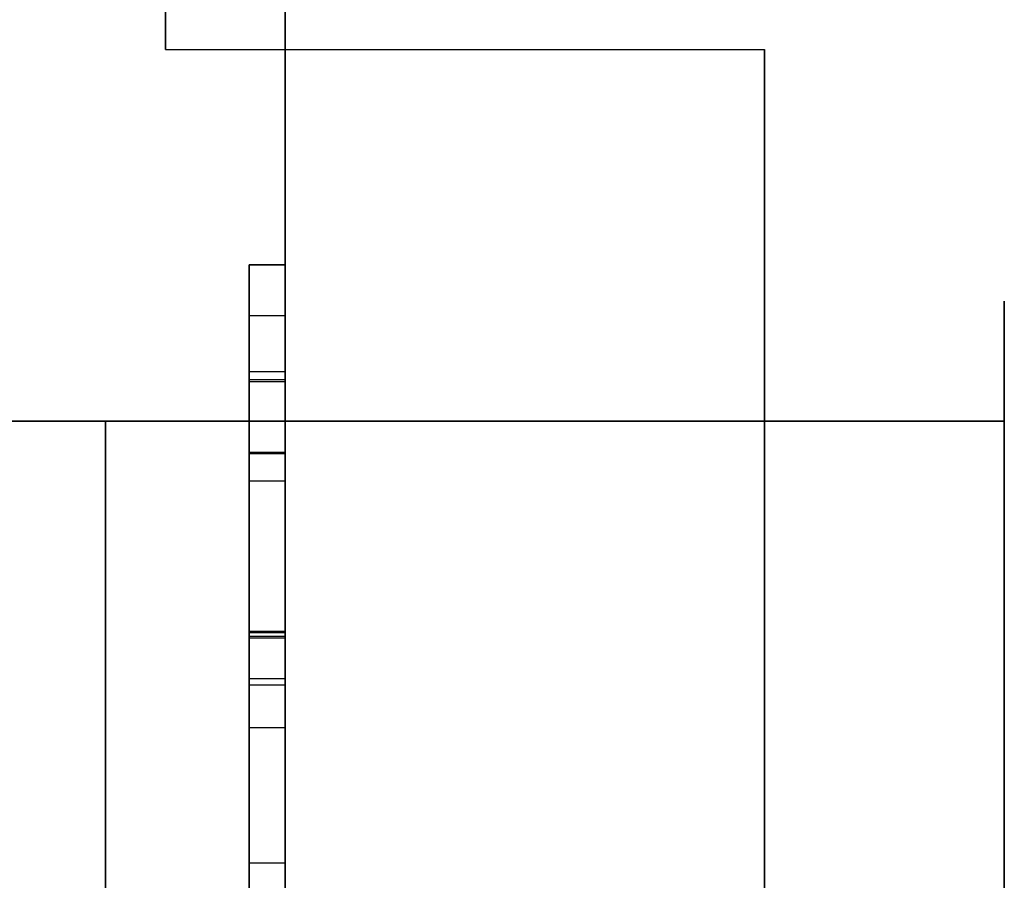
# Model space of a CAD drawing. Header units: millimetres. Extents: x 0 to 1524, y 0 to 1016.
# Tile 308 of 352: x 1394.144 to 1394.965, y 399.563 to 400.282. Entities that reach past the tile are written whole.
import ezdxf

# ---------------------------------------------------------------- set-up
doc = ezdxf.new("R2010")
doc.units = ezdxf.units.MM
doc.header["$LTSCALE"] = 83.82
doc.layers.get('0').update_dxf_attribs({"linetype": 'CONTINUOUS'})

msp = doc.modelspace()

# ---------------------------------------------------------------- linework, layer by layer
at = {"color": 6, "linetype": 'CONTINUOUS'}
for p, q in [((1394.26537, 400.25665), (1394.26537, 401.90665)), ((1394.26537, 401.90665), (1394.26537, 400.25665)), ((1394.26537, 400.25665), (1394.26537, 401.90665)), ((1394.26537, 401.90665), (1394.26537, 400.25665)), ((1394.26537, 400.25665), (1394.26537, 401.90665)), ((1394.26537, 401.90665), (1394.26537, 400.25665)), ((1394.26537, 400.25665), (1394.26537, 401.90665)), ((1394.26537, 401.90665), (1394.26537, 400.25665)), ((1394.26537, 401.60665), (1394.26537, 400.25665)), ((1394.26537, 400.25665), (1394.26537, 401.60665)), ((1394.26537, 401.60665), (1394.26537, 400.25665)), ((1394.26537, 400.25665), (1394.26537, 401.60665)), ((1394.26537, 401.60665), (1394.26537, 400.25665)), ((1394.26537, 400.25665), (1394.26537, 401.60665)), ((1394.26537, 401.60665), (1394.26537, 400.25665)), ((1394.26537, 400.25665), (1394.26537, 401.60665)), ((1394.36537, 400.25665), (1394.36537, 400.30665)), ((1394.36537, 400.30665), (1394.36537, 400.25665)), ((1394.36537, 400.25665), (1394.36537, 400.30665)), ((1394.36537, 400.30665), (1394.36537, 400.25665)), ((1394.36537, 400.25665), (1394.36537, 400.30665)), ((1394.36537, 400.30665), (1394.36537, 400.25665)), ((1394.36537, 400.25665), (1394.36537, 400.30665)), ((1394.36537, 400.30665), (1394.36537, 400.25665)), ((1394.26537, 400.25665), (1394.36537, 400.25665)), ((1394.26537, 400.25665), (1394.76537, 400.25665)), ((1394.26537, 400.25665), (1394.76537, 400.25665)), ((1394.26537, 400.25665), (1394.36537, 400.25665)), ((1394.26537, 400.25665), (1394.36537, 400.25665)), ((1394.26537, 400.25665), (1394.76537, 400.25665)), ((1394.26537, 400.25665), (1394.76537, 400.25665)), ((1394.26537, 400.25665), (1394.36537, 400.25665)), ((1394.26537, 400.25665), (1394.36537, 400.25665)), ((1394.26537, 400.25665), (1394.76537, 400.25665)), ((1394.26537, 400.25665), (1394.76537, 400.25665)), ((1394.26537, 400.25665), (1394.36537, 400.25665)), ((1394.26537, 400.25665), (1394.36537, 400.25665)), ((1394.26537, 400.25665), (1394.76537, 400.25665)), ((1394.26537, 400.25665), (1394.76537, 400.25665)), ((1394.26537, 400.25665), (1394.36537, 400.25665)), ((1394.36537, 400.25665), (1394.76537, 400.25665)), ((1394.36537, 400.25665), (1394.36537, 393.75665)), ((1394.36537, 393.75665), (1394.36537, 400.25665)), ((1394.36537, 400.25665), (1394.76537, 400.25665)), ((1394.36537, 400.25665), (1394.76537, 400.25665)), ((1394.36537, 400.25665), (1394.36537, 393.75665)), ((1394.36537, 393.75665), (1394.36537, 400.25665)), ((1394.36537, 400.25665), (1394.76537, 400.25665)), ((1394.36537, 400.25665), (1394.76537, 400.25665)), ((1394.36537, 400.25665), (1394.36537, 393.75665)), ((1394.36537, 393.75665), (1394.36537, 400.25665)), ((1394.36537, 400.25665), (1394.76537, 400.25665)), ((1394.36537, 400.25665), (1394.76537, 400.25665)), ((1394.36537, 400.25665), (1394.36537, 393.75665)), ((1394.36537, 393.75665), (1394.36537, 400.25665)), ((1394.36537, 400.25665), (1394.76537, 400.25665)), ((1394.76537, 400.25665), (1394.76537, 399.94665)), ((1394.76537, 399.94665), (1394.76537, 400.25665)), ((1394.76537, 400.25665), (1394.76537, 399.94665)), ((1394.76537, 399.94665), (1394.76537, 400.25665)), ((1394.76537, 400.25665), (1394.76537, 399.94665)), ((1394.76537, 399.94665), (1394.76537, 400.25665)), ((1394.76537, 400.25665), (1394.76537, 399.94665)), ((1394.76537, 399.94665), (1394.76537, 400.25665)), ((1394.76537, 400.25665), (1394.76537, 399.94665)), ((1394.76537, 399.94665), (1394.76537, 400.25665)), ((1394.76537, 400.25665), (1394.76537, 399.94665)), ((1394.76537, 399.94665), (1394.76537, 400.25665)), ((1394.76537, 400.25665), (1394.76537, 399.94665)), ((1394.76537, 399.94665), (1394.76537, 400.25665)), ((1394.76537, 400.25665), (1394.76537, 399.94665)), ((1394.76537, 399.94665), (1394.76537, 400.25665)), ((1394.33537, 400.07702), (1394.33537, 400.03466)), ((1394.36537, 400.07702), (1394.33537, 400.07702)), ((1394.33537, 399.97934), (1394.33537, 400.07702)), ((1394.33537, 400.07702), (1394.33537, 399.98119)), ((1394.33537, 400.07702), (1394.33537, 400.03466)), ((1394.36537, 400.07702), (1394.33537, 400.07702)), ((1394.33537, 399.97934), (1394.33537, 400.07702)), ((1394.33537, 400.07702), (1394.33537, 399.98119)), ((1394.33537, 400.07702), (1394.33537, 400.03466)), ((1394.36537, 400.07702), (1394.33537, 400.07702)), ((1394.33537, 399.97934), (1394.33537, 400.07702)), ((1394.33537, 400.07702), (1394.33537, 399.98119)), ((1394.33537, 400.07702), (1394.33537, 400.03466)), ((1394.36537, 400.07702), (1394.33537, 400.07702)), ((1394.33537, 399.97934), (1394.33537, 400.07702)), ((1394.33537, 400.07702), (1394.33537, 399.98119)), ((1394.36537, 400.03466), (1394.36537, 400.07702)), ((1394.36537, 399.98119), (1394.36537, 400.07702)), ((1394.36537, 400.07702), (1394.36537, 399.97934)), ((1394.36537, 400.03466), (1394.36537, 400.07702)), ((1394.36537, 399.98119), (1394.36537, 400.07702)), ((1394.36537, 400.07702), (1394.36537, 399.97934)), ((1394.36537, 400.03466), (1394.36537, 400.07702)), ((1394.36537, 399.98119), (1394.36537, 400.07702)), ((1394.36537, 400.07702), (1394.36537, 399.97934)), ((1394.36537, 400.03466), (1394.36537, 400.07702)), ((1394.36537, 399.98119), (1394.36537, 400.07702)), ((1394.36537, 400.07702), (1394.36537, 399.97934)), ((1394.36537, 400.03466), (1394.33537, 400.03466)), ((1394.33537, 400.03466), (1394.33537, 399.28652)), ((1394.36537, 400.03466), (1394.33537, 400.03466)), ((1394.33537, 400.03466), (1394.33537, 399.28652)), ((1394.36537, 400.03466), (1394.33537, 400.03466)), ((1394.33537, 400.03466), (1394.33537, 399.28652)), ((1394.36537, 400.03466), (1394.33537, 400.03466)), ((1394.33537, 400.03466), (1394.33537, 399.28652)), ((1394.36537, 399.28652), (1394.36537, 400.03466)), ((1394.36537, 399.28652), (1394.36537, 400.03466)), ((1394.36537, 399.28652), (1394.36537, 400.03466)), ((1394.36537, 399.28652), (1394.36537, 400.03466)), ((1394.33537, 399.98814), (1394.33537, 399.91939)), ((1394.33537, 399.98814), (1394.33537, 399.91939)), ((1394.33537, 399.98814), (1394.33537, 399.91939)), ((1394.33537, 399.98814), (1394.33537, 399.91939)), ((1394.36537, 399.91939), (1394.36537, 399.98814)), ((1394.36537, 399.91939), (1394.36537, 399.98814)), ((1394.36537, 399.91939), (1394.36537, 399.98814)), ((1394.36537, 399.91939), (1394.36537, 399.98814)), ((1394.36537, 399.98119), (1394.33537, 399.98119)), ((1394.33537, 399.98119), (1394.33537, 399.77124)), ((1394.36537, 399.98119), (1394.33537, 399.98119)), ((1394.33537, 399.98119), (1394.33537, 399.77124)), ((1394.36537, 399.98119), (1394.33537, 399.98119)), ((1394.33537, 399.98119), (1394.33537, 399.77124)), ((1394.36537, 399.98119), (1394.33537, 399.98119)), ((1394.33537, 399.98119), (1394.33537, 399.77124)), ((1394.36537, 399.97934), (1394.33537, 399.97934)), ((1394.33537, 399.76568), (1394.33537, 399.97934)), ((1394.36537, 399.97934), (1394.33537, 399.97934)), ((1394.33537, 399.76568), (1394.33537, 399.97934)), ((1394.36537, 399.97934), (1394.33537, 399.97934)), ((1394.33537, 399.76568), (1394.33537, 399.97934)), ((1394.36537, 399.97934), (1394.33537, 399.97934)), ((1394.33537, 399.76568), (1394.33537, 399.97934)), ((1394.36537, 399.77124), (1394.36537, 399.98119)), ((1394.36537, 399.77124), (1394.36537, 399.98119)), ((1394.36537, 399.77124), (1394.36537, 399.98119)), ((1394.36537, 399.77124), (1394.36537, 399.98119)), ((1394.36537, 399.97934), (1394.36537, 399.76568)), ((1394.36537, 399.97934), (1394.36537, 399.76568)), ((1394.36537, 399.97934), (1394.36537, 399.76568)), ((1394.36537, 399.97934), (1394.36537, 399.76568)), ((1394.76537, 399.94665), (1392.92145, 399.94665)), ((1392.92145, 399.94665), (1394.76537, 399.94665)), ((1394.76537, 399.94665), (1392.92145, 399.94665)), ((1392.92145, 399.94665), (1394.76537, 399.94665)), ((1394.76537, 399.94665), (1392.92145, 399.94665)), ((1392.92145, 399.94665), (1394.76537, 399.94665)), ((1394.76537, 399.94665), (1392.92145, 399.94665)), ((1392.92145, 399.94665), (1394.76537, 399.94665)), ((1392.96537, 399.94665), (1394.76537, 399.94665)), ((1394.76537, 399.94665), (1392.96537, 399.94665)), ((1392.96537, 399.94665), (1394.76537, 399.94665)), ((1394.76537, 399.94665), (1392.96537, 399.94665)), ((1392.96537, 399.94665), (1394.76537, 399.94665)), ((1394.76537, 399.94665), (1392.96537, 399.94665)), ((1392.96537, 399.94665), (1394.76537, 399.94665)), ((1394.76537, 399.94665), (1392.96537, 399.94665)), ((1394.76537, 399.14665), (1394.76537, 399.94665)), ((1394.76537, 399.94665), (1394.76537, 399.14665)), ((1394.76537, 399.94665), (1394.76537, 399.14665)), ((1394.76537, 399.94665), (1394.76537, 399.14665)), ((1394.76537, 399.14665), (1394.76537, 399.94665)), ((1394.76537, 399.94665), (1394.76537, 399.14665)), ((1394.76537, 399.94665), (1394.76537, 399.14665)), ((1394.76537, 399.94665), (1394.76537, 399.14665)), ((1394.76537, 399.14665), (1394.76537, 399.94665)), ((1394.76537, 399.94665), (1394.76537, 399.14665)), ((1394.76537, 399.94665), (1394.76537, 399.14665)), ((1394.76537, 399.94665), (1394.76537, 399.14665)), ((1394.76537, 399.14665), (1394.76537, 399.94665)), ((1394.76537, 399.94665), (1394.76537, 399.14665)), ((1394.76537, 399.94665), (1394.76537, 399.14665)), ((1394.76537, 399.94665), (1394.76537, 399.14665)), ((1394.96537, 399.94665), (1394.96537, 399.14665)), ((1394.96537, 399.14665), (1394.96537, 399.94665)), ((1394.96537, 399.94665), (1394.96537, 399.14665)), ((1394.96537, 399.14665), (1394.96537, 399.94665)), ((1394.96537, 399.94665), (1394.96537, 399.14665)), ((1394.96537, 399.14665), (1394.96537, 399.94665)), ((1394.96537, 399.94665), (1394.96537, 399.14665)), ((1394.96537, 399.14665), (1394.96537, 399.94665)), ((1394.33537, 399.77031), (1394.33537, 399.92054)), ((1394.33537, 399.77031), (1394.33537, 399.92054)), ((1394.33537, 399.77031), (1394.33537, 399.92054)), ((1394.33537, 399.77031), (1394.33537, 399.92054)), ((1394.33537, 399.91939), (1394.33537, 399.76684)), ((1394.36537, 399.91939), (1394.33537, 399.91939)), ((1394.33537, 399.91939), (1394.33537, 399.76684)), ((1394.36537, 399.91939), (1394.33537, 399.91939)), ((1394.33537, 399.91939), (1394.33537, 399.76684)), ((1394.36537, 399.91939), (1394.33537, 399.91939)), ((1394.33537, 399.91939), (1394.33537, 399.76684)), ((1394.36537, 399.91939), (1394.33537, 399.91939)), ((1394.36537, 399.92054), (1394.36537, 399.77031)), ((1394.36537, 399.92054), (1394.36537, 399.77031)), ((1394.36537, 399.92054), (1394.36537, 399.77031)), ((1394.36537, 399.92054), (1394.36537, 399.77031)), ((1394.36537, 399.76684), (1394.36537, 399.91939)), ((1394.36537, 399.76684), (1394.36537, 399.91939)), ((1394.36537, 399.76684), (1394.36537, 399.91939)), ((1394.36537, 399.76684), (1394.36537, 399.91939)), ((1394.33537, 399.26221), (1394.33537, 399.8967)), ((1394.33537, 399.26221), (1394.33537, 399.8967)), ((1394.36537, 399.8967), (1394.33537, 399.8967)), ((1394.33537, 399.26221), (1394.33537, 399.8967)), ((1394.33537, 399.26221), (1394.33537, 399.8967)), ((1394.36537, 399.8967), (1394.33537, 399.8967)), ((1394.33537, 399.26221), (1394.33537, 399.8967)), ((1394.33537, 399.26221), (1394.33537, 399.8967)), ((1394.36537, 399.8967), (1394.33537, 399.8967)), ((1394.33537, 399.26221), (1394.33537, 399.8967)), ((1394.33537, 399.26221), (1394.33537, 399.8967)), ((1394.36537, 399.8967), (1394.33537, 399.8967)), ((1394.36537, 399.26221), (1394.36537, 399.8967)), ((1394.36537, 399.8967), (1394.36537, 399.26221)), ((1394.36537, 399.26221), (1394.36537, 399.8967)), ((1394.36537, 399.8967), (1394.36537, 399.26221)), ((1394.36537, 399.26221), (1394.36537, 399.8967)), ((1394.36537, 399.8967), (1394.36537, 399.26221)), ((1394.36537, 399.26221), (1394.36537, 399.8967)), ((1394.36537, 399.8967), (1394.36537, 399.26221)), ((1394.33537, 399.73189), (1394.33537, 399.77124)), ((1394.36537, 399.77124), (1394.33537, 399.77124)), ((1394.33537, 399.73189), (1394.33537, 399.77124)), ((1394.36537, 399.77124), (1394.33537, 399.77124)), ((1394.33537, 399.73189), (1394.33537, 399.77124)), ((1394.36537, 399.77124), (1394.33537, 399.77124)), ((1394.33537, 399.73189), (1394.33537, 399.77124)), ((1394.36537, 399.77124), (1394.33537, 399.77124)), ((1394.33537, 399.77031), (1394.36537, 399.77031)), ((1394.33537, 399.77031), (1394.33537, 399.72656)), ((1394.33537, 399.77031), (1394.36537, 399.77031)), ((1394.33537, 399.77031), (1394.33537, 399.72656)), ((1394.33537, 399.77031), (1394.36537, 399.77031)), ((1394.33537, 399.77031), (1394.33537, 399.72656)), ((1394.33537, 399.77031), (1394.36537, 399.77031)), ((1394.33537, 399.77031), (1394.33537, 399.72656)), ((1394.33537, 399.76684), (1394.33537, 399.57772)), ((1394.36537, 399.76684), (1394.33537, 399.76684)), ((1394.33537, 399.76684), (1394.33537, 399.57772)), ((1394.36537, 399.76684), (1394.33537, 399.76684)), ((1394.33537, 399.76684), (1394.33537, 399.57772)), ((1394.36537, 399.76684), (1394.33537, 399.76684)), ((1394.33537, 399.76684), (1394.33537, 399.57772)), ((1394.36537, 399.76684), (1394.33537, 399.76684)), ((1394.36537, 399.76568), (1394.33537, 399.76568)), ((1394.33537, 399.53952), (1394.33537, 399.76568)), ((1394.36537, 399.76568), (1394.33537, 399.76568)), ((1394.33537, 399.53952), (1394.33537, 399.76568)), ((1394.36537, 399.76568), (1394.33537, 399.76568)), ((1394.33537, 399.53952), (1394.33537, 399.76568)), ((1394.36537, 399.76568), (1394.33537, 399.76568)), ((1394.33537, 399.53952), (1394.33537, 399.76568)), ((1394.36537, 399.73189), (1394.36537, 399.77124)), ((1394.36537, 399.73189), (1394.36537, 399.77124)), ((1394.36537, 399.73189), (1394.36537, 399.77124)), ((1394.36537, 399.73189), (1394.36537, 399.77124)), ((1394.36537, 399.77031), (1394.36537, 399.72656)), ((1394.36537, 399.77031), (1394.36537, 399.72656)), ((1394.36537, 399.77031), (1394.36537, 399.72656)), ((1394.36537, 399.77031), (1394.36537, 399.72656)), ((1394.36537, 399.57772), (1394.36537, 399.76684)), ((1394.36537, 399.57772), (1394.36537, 399.76684)), ((1394.36537, 399.57772), (1394.36537, 399.76684)), ((1394.36537, 399.57772), (1394.36537, 399.76684)), ((1394.36537, 399.76568), (1394.36537, 399.53952)), ((1394.36537, 399.76568), (1394.36537, 399.53952)), ((1394.36537, 399.76568), (1394.36537, 399.53952)), ((1394.36537, 399.76568), (1394.36537, 399.53952)), ((1394.33537, 399.73189), (1394.33537, 399.69068)), ((1394.33537, 399.73189), (1394.36537, 399.73189)), ((1394.33537, 399.73189), (1394.33537, 399.69068)), ((1394.33537, 399.73189), (1394.36537, 399.73189)), ((1394.33537, 399.73189), (1394.33537, 399.69068)), ((1394.33537, 399.73189), (1394.36537, 399.73189)), ((1394.33537, 399.73189), (1394.33537, 399.69068)), ((1394.33537, 399.73189), (1394.36537, 399.73189)), ((1394.36537, 399.69068), (1394.36537, 399.73189)), ((1394.36537, 399.69068), (1394.36537, 399.73189)), ((1394.36537, 399.69068), (1394.36537, 399.73189)), ((1394.36537, 399.69068), (1394.36537, 399.73189)), ((1394.33537, 399.57772), (1394.33537, 399.42517)), ((1394.36537, 399.57772), (1394.33537, 399.57772)), ((1394.33537, 399.57772), (1394.33537, 399.42517)), ((1394.36537, 399.57772), (1394.33537, 399.57772)), ((1394.33537, 399.57772), (1394.33537, 399.42517)), ((1394.36537, 399.57772), (1394.33537, 399.57772)), ((1394.33537, 399.57772), (1394.33537, 399.42517)), ((1394.36537, 399.57772), (1394.33537, 399.57772)), ((1394.36537, 399.42517), (1394.36537, 399.57772)), ((1394.36537, 399.42517), (1394.36537, 399.57772)), ((1394.36537, 399.42517), (1394.36537, 399.57772)), ((1394.36537, 399.42517), (1394.36537, 399.57772))]:
    msp.add_line(p, q, dxfattribs=at)
at = {"color": 7, "linetype": 'CONTINUOUS'}
for p, q in [((1394.33537, 400.07702), (1394.36537, 400.07702)), ((1394.33537, 400.02378), (1394.33537, 400.07702)), ((1394.33537, 400.07702), (1394.36537, 400.07702)), ((1394.33537, 400.02378), (1394.33537, 400.07702)), ((1394.33537, 400.07702), (1394.36537, 400.07702)), ((1394.33537, 400.02378), (1394.33537, 400.07702)), ((1394.33537, 400.07702), (1394.36537, 400.07702)), ((1394.33537, 400.02378), (1394.33537, 400.07702)), ((1394.36537, 400.07702), (1394.36537, 400.02378)), ((1394.36537, 400.07702), (1394.36537, 400.02378)), ((1394.36537, 400.07702), (1394.36537, 400.02378)), ((1394.36537, 400.07702), (1394.36537, 400.02378)), ((1394.76537, 400.04665), (1394.76537, 399.94665)), ((1394.76537, 399.30665), (1394.76537, 400.04665)), ((1394.76537, 400.04665), (1394.76537, 399.30665)), ((1394.76537, 399.94665), (1394.76537, 400.04665)), ((1394.76537, 400.04665), (1394.76537, 399.94665)), ((1394.76537, 399.30665), (1394.76537, 400.04665)), ((1394.76537, 400.04665), (1394.76537, 399.30665)), ((1394.76537, 399.94665), (1394.76537, 400.04665)), ((1394.76537, 400.04665), (1394.76537, 399.94665)), ((1394.76537, 399.30665), (1394.76537, 400.04665)), ((1394.76537, 400.04665), (1394.76537, 399.30665)), ((1394.76537, 399.94665), (1394.76537, 400.04665)), ((1394.76537, 400.04665), (1394.76537, 399.94665)), ((1394.76537, 399.30665), (1394.76537, 400.04665)), ((1394.76537, 400.04665), (1394.76537, 399.30665)), ((1394.76537, 399.94665), (1394.76537, 400.04665)), ((1394.96537, 400.04665), (1394.96537, 399.30665)), ((1394.96537, 399.94665), (1394.96537, 400.04665)), ((1394.96537, 400.04665), (1394.96537, 399.94665)), ((1394.96537, 399.30665), (1394.96537, 400.04665)), ((1394.96537, 400.04665), (1394.96537, 399.30665)), ((1394.96537, 399.94665), (1394.96537, 400.04665)), ((1394.96537, 400.04665), (1394.96537, 399.94665)), ((1394.96537, 399.30665), (1394.96537, 400.04665)), ((1394.96537, 400.04665), (1394.96537, 399.30665)), ((1394.96537, 399.94665), (1394.96537, 400.04665)), ((1394.96537, 400.04665), (1394.96537, 399.94665)), ((1394.96537, 399.30665), (1394.96537, 400.04665)), ((1394.96537, 400.04665), (1394.96537, 399.30665)), ((1394.96537, 399.94665), (1394.96537, 400.04665)), ((1394.96537, 400.04665), (1394.96537, 399.94665)), ((1394.96537, 399.30665), (1394.96537, 400.04665)), ((1394.33537, 399.26221), (1394.33537, 400.02378)), ((1394.33537, 399.26221), (1394.33537, 400.02378)), ((1394.33537, 399.26221), (1394.33537, 400.02378)), ((1394.33537, 399.26221), (1394.33537, 400.02378)), ((1394.36537, 400.02378), (1394.36537, 399.26221)), ((1394.36537, 400.02378), (1394.36537, 399.26221)), ((1394.36537, 400.02378), (1394.36537, 399.26221)), ((1394.36537, 400.02378), (1394.36537, 399.26221)), ((1394.33537, 399.92054), (1394.33537, 399.98821)), ((1394.33537, 399.92054), (1394.33537, 399.98821)), ((1394.33537, 399.92054), (1394.33537, 399.98821)), ((1394.33537, 399.92054), (1394.33537, 399.98821)), ((1394.33537, 399.98814), (1394.36537, 399.98814)), ((1394.33537, 399.98814), (1394.36537, 399.98814)), ((1394.33537, 399.98814), (1394.36537, 399.98814)), ((1394.33537, 399.98814), (1394.36537, 399.98814)), ((1394.36537, 399.98821), (1394.36537, 399.92054)), ((1394.36537, 399.98821), (1394.36537, 399.92054)), ((1394.36537, 399.98821), (1394.36537, 399.92054)), ((1394.36537, 399.98821), (1394.36537, 399.92054)), ((1394.76537, 399.94665), (1394.96537, 399.94665)), ((1394.96537, 399.94665), (1394.76537, 399.94665)), ((1394.76537, 399.94665), (1394.76537, 399.14665)), ((1394.96537, 399.94665), (1394.76537, 399.94665)), ((1394.76537, 399.94665), (1394.96537, 399.94665)), ((1394.76537, 399.14665), (1394.76537, 399.94665)), ((1394.76537, 399.94665), (1394.96537, 399.94665)), ((1394.96537, 399.94665), (1394.76537, 399.94665)), ((1394.76537, 399.94665), (1394.76537, 399.14665)), ((1394.96537, 399.94665), (1394.76537, 399.94665)), ((1394.76537, 399.94665), (1394.96537, 399.94665)), ((1394.76537, 399.14665), (1394.76537, 399.94665)), ((1394.76537, 399.94665), (1394.96537, 399.94665)), ((1394.96537, 399.94665), (1394.76537, 399.94665)), ((1394.76537, 399.94665), (1394.76537, 399.14665)), ((1394.96537, 399.94665), (1394.76537, 399.94665)), ((1394.76537, 399.94665), (1394.96537, 399.94665)), ((1394.76537, 399.14665), (1394.76537, 399.94665)), ((1394.76537, 399.94665), (1394.96537, 399.94665)), ((1394.96537, 399.94665), (1394.76537, 399.94665)), ((1394.76537, 399.94665), (1394.76537, 399.14665)), ((1394.96537, 399.94665), (1394.76537, 399.94665)), ((1394.76537, 399.94665), (1394.96537, 399.94665)), ((1394.76537, 399.14665), (1394.76537, 399.94665)), ((1394.96537, 399.14665), (1394.96537, 399.94665)), ((1394.96537, 399.94665), (1394.96537, 399.14665)), ((1394.96537, 399.14665), (1394.96537, 399.94665)), ((1394.96537, 399.94665), (1394.96537, 399.14665)), ((1394.96537, 399.14665), (1394.96537, 399.94665)), ((1394.96537, 399.94665), (1394.96537, 399.14665)), ((1394.96537, 399.14665), (1394.96537, 399.94665)), ((1394.96537, 399.94665), (1394.96537, 399.14665)), ((1394.36537, 399.92054), (1394.33537, 399.92054)), ((1394.36537, 399.92054), (1394.33537, 399.92054)), ((1394.36537, 399.92054), (1394.33537, 399.92054)), ((1394.36537, 399.92054), (1394.33537, 399.92054)), ((1394.33537, 399.69045), (1394.33537, 399.72656)), ((1394.33537, 399.72656), (1394.36537, 399.72656)), ((1394.33537, 399.69045), (1394.33537, 399.72656)), ((1394.33537, 399.72656), (1394.36537, 399.72656)), ((1394.33537, 399.69045), (1394.33537, 399.72656)), ((1394.33537, 399.72656), (1394.36537, 399.72656)), ((1394.33537, 399.69045), (1394.33537, 399.72656)), ((1394.33537, 399.72656), (1394.36537, 399.72656)), ((1394.36537, 399.72656), (1394.36537, 399.69045)), ((1394.36537, 399.72656), (1394.36537, 399.69045)), ((1394.36537, 399.72656), (1394.36537, 399.69045)), ((1394.36537, 399.72656), (1394.36537, 399.69045)), ((1394.33537, 399.69068), (1394.33537, 399.67702)), ((1394.36537, 399.69068), (1394.33537, 399.69068)), ((1394.33537, 399.69068), (1394.33537, 399.67702)), ((1394.36537, 399.69068), (1394.33537, 399.69068)), ((1394.33537, 399.69068), (1394.33537, 399.67702)), ((1394.36537, 399.69068), (1394.33537, 399.69068)), ((1394.33537, 399.69068), (1394.33537, 399.67702)), ((1394.36537, 399.69068), (1394.33537, 399.69068)), ((1394.33537, 399.67702), (1394.33537, 399.69045)), ((1394.33537, 399.67702), (1394.33537, 399.69045)), ((1394.33537, 399.67702), (1394.33537, 399.69045)), ((1394.33537, 399.67702), (1394.33537, 399.69045)), ((1394.36537, 399.67702), (1394.36537, 399.69068)), ((1394.36537, 399.67702), (1394.36537, 399.69068)), ((1394.36537, 399.67702), (1394.36537, 399.69068)), ((1394.36537, 399.67702), (1394.36537, 399.69068)), ((1394.36537, 399.69045), (1394.36537, 399.67702)), ((1394.36537, 399.69045), (1394.36537, 399.67702)), ((1394.36537, 399.69045), (1394.36537, 399.67702)), ((1394.36537, 399.69045), (1394.36537, 399.67702))]:
    msp.add_line(p, q, dxfattribs=at)
at = {"color": 6, "linetype": 'CONTINUOUS'}
for points in [[(1394.36537, 399.54665), (1394.36537, 399.65348), (1394.36537, 399.75624), (1394.36537, 399.85102), (1394.36537, 399.93556), (1394.36537, 400.0037), (1394.36537, 400.05442), (1394.36537, 400.0858), (1394.36537, 400.09665), (1394.36537, 400.08618), (1394.36537, 400.05515), (1394.36537, 400.00476), (1394.36537, 399.93556), (1394.36537, 399.85262), (1394.36537, 399.75802), (1394.36537, 399.65537), (1394.36537, 399.54665)], [(1394.36537, 399.54665), (1394.36537, 399.65348), (1394.36537, 399.75624), (1394.36537, 399.85102), (1394.36537, 399.93556), (1394.36537, 400.0037), (1394.36537, 400.05442), (1394.36537, 400.0858), (1394.36537, 400.09665), (1394.36537, 400.08618), (1394.36537, 400.05515), (1394.36537, 400.00476), (1394.36537, 399.93556), (1394.36537, 399.85262), (1394.36537, 399.75802), (1394.36537, 399.65537), (1394.36537, 399.54665)], [(1394.36537, 399.54665), (1394.36537, 399.65348), (1394.36537, 399.75624), (1394.36537, 399.85102), (1394.36537, 399.93556), (1394.36537, 400.0037), (1394.36537, 400.05442), (1394.36537, 400.0858), (1394.36537, 400.09665), (1394.36537, 400.08618), (1394.36537, 400.05515), (1394.36537, 400.00476), (1394.36537, 399.93556), (1394.36537, 399.85262), (1394.36537, 399.75802), (1394.36537, 399.65537), (1394.36537, 399.54665)], [(1394.36537, 399.54665), (1394.36537, 399.65348), (1394.36537, 399.75624), (1394.36537, 399.85102), (1394.36537, 399.93556), (1394.36537, 400.0037), (1394.36537, 400.05442), (1394.36537, 400.0858), (1394.36537, 400.09665), (1394.36537, 400.08618), (1394.36537, 400.05515), (1394.36537, 400.00476), (1394.36537, 399.93556), (1394.36537, 399.85262), (1394.36537, 399.75802), (1394.36537, 399.65537), (1394.36537, 399.54665)], [(1394.36537, 399.54665), (1394.36537, 399.65348), (1394.36537, 399.75624), (1394.36537, 399.85102), (1394.36537, 399.93556), (1394.36537, 400.0037), (1394.36537, 400.05442), (1394.36537, 400.0858), (1394.36537, 400.09665), (1394.36537, 400.08618), (1394.36537, 400.05515), (1394.36537, 400.00476), (1394.36537, 399.93556), (1394.36537, 399.85262), (1394.36537, 399.75802), (1394.36537, 399.65537), (1394.36537, 399.54665)], [(1394.36537, 399.54665), (1394.36537, 399.65348), (1394.36537, 399.75624), (1394.36537, 399.85102), (1394.36537, 399.93556), (1394.36537, 400.0037), (1394.36537, 400.05442), (1394.36537, 400.0858), (1394.36537, 400.09665), (1394.36537, 400.08618), (1394.36537, 400.05515), (1394.36537, 400.00476), (1394.36537, 399.93556), (1394.36537, 399.85262), (1394.36537, 399.75802), (1394.36537, 399.65537), (1394.36537, 399.54665)], [(1394.36537, 399.54665), (1394.36537, 399.65348), (1394.36537, 399.75624), (1394.36537, 399.85102), (1394.36537, 399.93556), (1394.36537, 400.0037), (1394.36537, 400.05442), (1394.36537, 400.0858), (1394.36537, 400.09665), (1394.36537, 400.08618), (1394.36537, 400.05515), (1394.36537, 400.00476), (1394.36537, 399.93556), (1394.36537, 399.85262), (1394.36537, 399.75802), (1394.36537, 399.65537), (1394.36537, 399.54665)], [(1394.36537, 399.54665), (1394.36537, 399.65348), (1394.36537, 399.75624), (1394.36537, 399.85102), (1394.36537, 399.93556), (1394.36537, 400.0037), (1394.36537, 400.05442), (1394.36537, 400.0858), (1394.36537, 400.09665), (1394.36537, 400.08618), (1394.36537, 400.05515), (1394.36537, 400.00476), (1394.36537, 399.93556), (1394.36537, 399.85262), (1394.36537, 399.75802), (1394.36537, 399.65537), (1394.36537, 399.54665)], [(1394.21537, 399.54665), (1394.21537, 399.62435), (1394.21537, 399.69908), (1394.21537, 399.76801), (1394.21537, 399.8295), (1394.21537, 399.87905), (1394.21537, 399.91594), (1394.21537, 399.93876), (1394.21537, 399.94665), (1394.21537, 399.93904), (1394.21537, 399.91647), (1394.21537, 399.87982), (1394.21537, 399.8295), (1394.21537, 399.76917), (1394.21537, 399.70037), (1394.21537, 399.62572), (1394.21537, 399.54665)], [(1394.21537, 399.54665), (1394.21537, 399.62435), (1394.21537, 399.69908), (1394.21537, 399.76801), (1394.21537, 399.8295), (1394.21537, 399.87905), (1394.21537, 399.91594), (1394.21537, 399.93876), (1394.21537, 399.94665), (1394.21537, 399.93904), (1394.21537, 399.91647), (1394.21537, 399.87982), (1394.21537, 399.8295), (1394.21537, 399.76917), (1394.21537, 399.70037), (1394.21537, 399.62572), (1394.21537, 399.54665)], [(1394.21537, 399.54665), (1394.21537, 399.62435), (1394.21537, 399.69908), (1394.21537, 399.76801), (1394.21537, 399.8295), (1394.21537, 399.87905), (1394.21537, 399.91594), (1394.21537, 399.93876), (1394.21537, 399.94665), (1394.21537, 399.93904), (1394.21537, 399.91647), (1394.21537, 399.87982), (1394.21537, 399.8295), (1394.21537, 399.76917), (1394.21537, 399.70037), (1394.21537, 399.62572), (1394.21537, 399.54665)], [(1394.21537, 399.54665), (1394.21537, 399.62435), (1394.21537, 399.69908), (1394.21537, 399.76801), (1394.21537, 399.8295), (1394.21537, 399.87905), (1394.21537, 399.91594), (1394.21537, 399.93876), (1394.21537, 399.94665), (1394.21537, 399.93904), (1394.21537, 399.91647), (1394.21537, 399.87982), (1394.21537, 399.8295), (1394.21537, 399.76917), (1394.21537, 399.70037), (1394.21537, 399.62572), (1394.21537, 399.54665)], [(1394.21537, 399.54665), (1394.21537, 399.62435), (1394.21537, 399.69908), (1394.21537, 399.76801), (1394.21537, 399.8295), (1394.21537, 399.87905), (1394.21537, 399.91594), (1394.21537, 399.93876), (1394.21537, 399.94665), (1394.21537, 399.93904), (1394.21537, 399.91647), (1394.21537, 399.87982), (1394.21537, 399.8295), (1394.21537, 399.76917), (1394.21537, 399.70037), (1394.21537, 399.62572), (1394.21537, 399.54665)], [(1394.21537, 399.54665), (1394.21537, 399.62435), (1394.21537, 399.69908), (1394.21537, 399.76801), (1394.21537, 399.8295), (1394.21537, 399.87905), (1394.21537, 399.91594), (1394.21537, 399.93876), (1394.21537, 399.94665), (1394.21537, 399.93904), (1394.21537, 399.91647), (1394.21537, 399.87982), (1394.21537, 399.8295), (1394.21537, 399.76917), (1394.21537, 399.70037), (1394.21537, 399.62572), (1394.21537, 399.54665)], [(1394.21537, 399.54665), (1394.21537, 399.62435), (1394.21537, 399.69908), (1394.21537, 399.76801), (1394.21537, 399.8295), (1394.21537, 399.87905), (1394.21537, 399.91594), (1394.21537, 399.93876), (1394.21537, 399.94665), (1394.21537, 399.93904), (1394.21537, 399.91647), (1394.21537, 399.87982), (1394.21537, 399.8295), (1394.21537, 399.76917), (1394.21537, 399.70037), (1394.21537, 399.62572), (1394.21537, 399.54665)], [(1394.21537, 399.54665), (1394.21537, 399.62435), (1394.21537, 399.69908), (1394.21537, 399.76801), (1394.21537, 399.8295), (1394.21537, 399.87905), (1394.21537, 399.91594), (1394.21537, 399.93876), (1394.21537, 399.94665), (1394.21537, 399.93904), (1394.21537, 399.91647), (1394.21537, 399.87982), (1394.21537, 399.8295), (1394.21537, 399.76917), (1394.21537, 399.70037), (1394.21537, 399.62572), (1394.21537, 399.54665)], [(1394.96537, 399.94665), (1394.96157, 399.94665), (1394.95028, 399.94665), (1394.93196, 399.94665), (1394.9068, 399.94665), (1394.87663, 399.94665), (1394.84223, 399.94665), (1394.80491, 399.94665), (1394.76537, 399.94665)], [(1394.76537, 399.94665), (1394.80422, 399.94665), (1394.84159, 399.94665), (1394.87605, 399.94665), (1394.9068, 399.94665), (1394.93157, 399.94665), (1394.95002, 399.94665), (1394.96143, 399.94665), (1394.96537, 399.94665)], [(1394.96537, 399.94665), (1394.96157, 399.94665), (1394.95028, 399.94665), (1394.93196, 399.94665), (1394.9068, 399.94665), (1394.87663, 399.94665), (1394.84223, 399.94665), (1394.80491, 399.94665), (1394.76537, 399.94665)], [(1394.76537, 399.94665), (1394.80422, 399.94665), (1394.84159, 399.94665), (1394.87605, 399.94665), (1394.9068, 399.94665), (1394.93157, 399.94665), (1394.95002, 399.94665), (1394.96143, 399.94665), (1394.96537, 399.94665)], [(1394.96537, 399.94665), (1394.96157, 399.94665), (1394.95028, 399.94665), (1394.93196, 399.94665), (1394.9068, 399.94665), (1394.87663, 399.94665), (1394.84223, 399.94665), (1394.80491, 399.94665), (1394.76537, 399.94665)], [(1394.76537, 399.94665), (1394.80422, 399.94665), (1394.84159, 399.94665), (1394.87605, 399.94665), (1394.9068, 399.94665), (1394.93157, 399.94665), (1394.95002, 399.94665), (1394.96143, 399.94665), (1394.96537, 399.94665)], [(1394.96537, 399.94665), (1394.96157, 399.94665), (1394.95028, 399.94665), (1394.93196, 399.94665), (1394.9068, 399.94665), (1394.87663, 399.94665), (1394.84223, 399.94665), (1394.80491, 399.94665), (1394.76537, 399.94665)], [(1394.76537, 399.94665), (1394.80422, 399.94665), (1394.84159, 399.94665), (1394.87605, 399.94665), (1394.9068, 399.94665), (1394.93157, 399.94665), (1394.95002, 399.94665), (1394.96143, 399.94665), (1394.96537, 399.94665)]]:
    msp.add_lwpolyline(points, dxfattribs=at)

doc.saveas('drawing.dxf')
